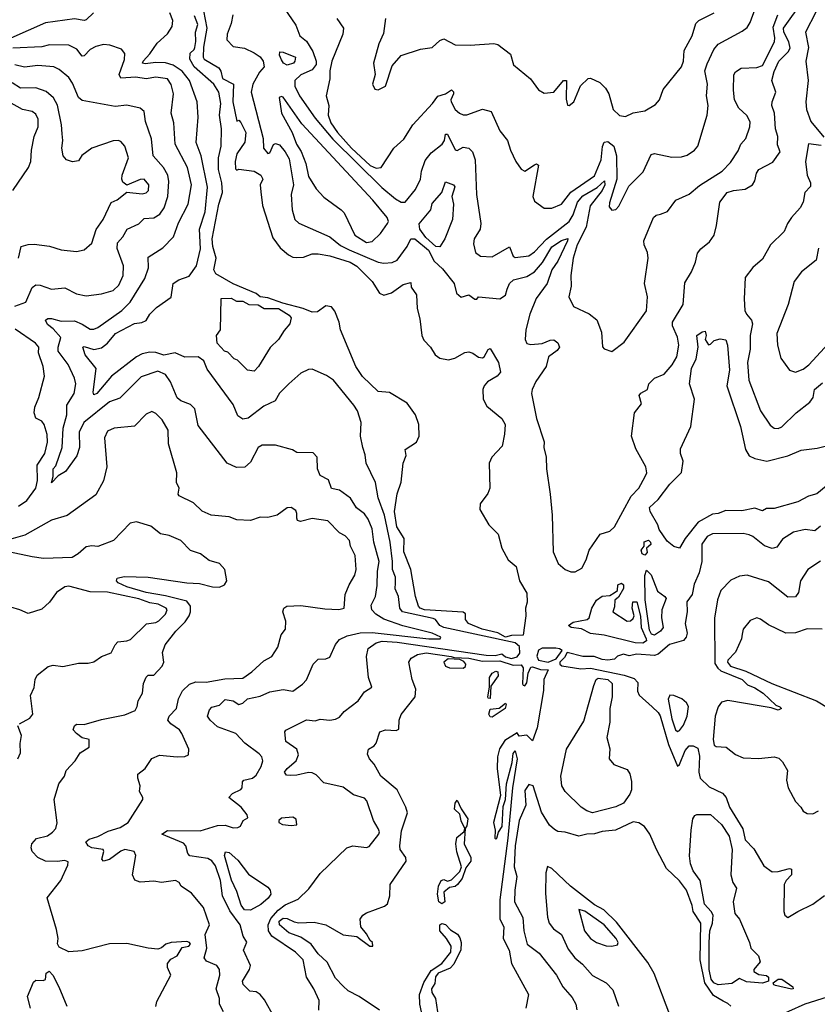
# Model space of a CAD drawing. Extents: x 1245515 to 1420776, y 606314 to 671314.
# Tile 346 of 385: x 1398961 to 1403088, y 623344 to 628439. Entities that reach past the tile are written whole.
import ezdxf

# ---------------------------------------------------------------- set-up
doc = ezdxf.new("R2010")
doc.units = 0

msp = doc.modelspace()

# ---------------------------------------------------------------- linework, layer by layer
at = {"layer": '0CON10XD'}
for points in [[(1400064.4, 628465), (1400055, 628419.2), (1400034.5, 628365), (1400033.3, 628335), (1400065, 628300.9), (1400125, 628291.9), (1400175, 628267.9), (1400205, 628247.3), (1400220.4, 628225), (1400225.4, 628195), (1400202.5, 628167.5), (1400167.6, 628105), (1400158.2, 628065), (1400221, 627825), (1400222.7, 627775), (1400245, 627747.1), (1400255, 627750), (1400275, 627794.3), (1400285, 627799.4), (1400305, 627791.1), (1400335, 627756.4), (1400355, 627719.4), (1400367.1, 627647.1), (1400377.5, 627585), (1400365.5, 627535), (1400370.3, 627455), (1400385, 627405.6), (1400405, 627386.5), (1400565, 627316.6), (1400621.3, 627271.3), (1400665, 627248.7), (1400815, 627185.3), (1400845, 627180), (1400887.8, 627182.2), (1400914.4, 627195.6), (1400965.8, 627265), (1400984.8, 627305.2), (1401005, 627305.8), (1401076.4, 627246.4), (1401105, 627189.2), (1401149.5, 627149.5), (1401208.8, 627075), (1401221.2, 627025), (1401245, 627003.8), (1401285, 627016), (1401316.7, 626993.3), (1401326.7, 626993.3), (1401335, 627006), (1401445, 626994.5), (1401475, 627013.5), (1401483.5, 627045), (1401495.7, 627075), (1401516, 627094), (1401585, 627111.2), (1401625.1, 627134.9), (1401666.6, 627183.4), (1401715, 627263.9), (1401765, 627297.1), (1401797.5, 627307.5), (1401796.3, 627295), (1401745, 627190), (1401713.9, 627145), (1401689.5, 627075), (1401633, 626997), (1401600.5, 626915), (1401580.6, 626835), (1401576.2, 626785), (1401585, 626764.6), (1401605, 626758.4), (1401665, 626763.6), (1401705, 626781), (1401725, 626783), (1401745, 626766.9), (1401753.4, 626745), (1401742.5, 626727.5), (1401697.5, 626695), (1401686, 626644), (1401632.1, 626567.9), (1401612.9, 626525), (1401609.6, 626505), (1401634.9, 626374.9), (1401674.7, 626255), (1401673.7, 626225), (1401684.8, 626175.2), (1401686.6, 626115), (1401706.5, 625985), (1401715.9, 625875), (1401722.2, 625685), (1401747.5, 625625), (1401783.8, 625593.8), (1401812.2, 625582.2), (1401835, 625581.8), (1401869.5, 625600.5), (1401892.3, 625645), (1401908.5, 625695), (1401965, 625776.7), (1402015, 625792), (1402039.2, 625815), (1402125, 625974.3), (1402164.5, 626015), (1402198.2, 626075), (1402205.6, 626095), (1402201.4, 626125), (1402148.5, 626218.5), (1402126.2, 626285), (1402142.5, 626405), (1402178.3, 626451.7), (1402166.9, 626495), (1402175, 626506.9), (1402210, 626525), (1402216.2, 626555), (1402245.3, 626584.7), (1402296.5, 626605), (1402337, 626653), (1402360.4, 626695), (1402371.3, 626755), (1402365, 626796.2), (1402338.1, 626855), (1402338.5, 626875), (1402394.6, 626965), (1402402.4, 627077.6), (1402436.9, 627135), (1402458, 627185), (1402468.3, 627231.7), (1402485, 627253.3), (1402530.7, 627289.3), (1402554, 627325), (1402567.3, 627375), (1402584, 627495), (1402621.1, 627545), (1402653.9, 627556.1), (1402715, 627562.5), (1402752.5, 627585), (1402765.7, 627605.7), (1402773.6, 627645), (1402785, 627664.1), (1402857.7, 627702.3), (1402895.7, 627755), (1402881.3, 627791.3), (1402883.8, 627835), (1402871.4, 627875), (1402866.4, 627955), (1402853.2, 627995), (1402854, 628015), (1402872.9, 628065), (1402852.8, 628125), (1402865, 628170.9), (1402888.9, 628225), (1402937, 628273), (1402947.2, 628292.8), (1402941.2, 628325), (1402914.2, 628375), (1402912.7, 628395), (1403013.8, 628535)], [(1399343.3, 628475), (1399305, 628438.2), (1399295, 628435.4), (1399245, 628444.1), (1399095, 628423.2), (1398915, 628343.1)], [(1400509.4, 623315), (1400511.2, 623365), (1400483.1, 623425), (1400445.8, 623485), (1400427.1, 623575), (1400387.7, 623615), (1400265, 623697.8), (1400248.3, 623725), (1400247.3, 623755), (1400261.2, 623788.8), (1400297.8, 623832.2), (1400335, 623859.2), (1400401.6, 623888.4), (1400457.6, 623942.4), (1400515, 624021.9), (1400653.5, 624155), (1400685, 624164.2), (1400755, 624155.6), (1400769.3, 624160.7), (1400820, 624225), (1400823.6, 624236.4), (1400816, 624255), (1400792.3, 624295), (1400757.4, 624397.4), (1400745, 624411.5), (1400687.7, 624427.7), (1400635, 624467.7), (1400535, 624490.9), (1400495, 624531.4), (1400475, 624542.5), (1400454.6, 624544.6), (1400395, 624530), (1400361.3, 624528.7), (1400340.8, 624530.9), (1400331.9, 624545), (1400345, 624564.2), (1400391.8, 624605), (1400403.2, 624635), (1400395, 624665.4), (1400338.8, 624705), (1400333.3, 624755), (1400337.5, 624762.5), (1400445, 624816.2), (1400489.2, 624810.8), (1400515, 624820), (1400565, 624814.6), (1400595, 624820), (1400615, 624830), (1400639.6, 624860.4), (1400712.2, 624915), (1400745, 624961.9), (1400783.3, 624985), (1400765.6, 625035.6), (1400754.7, 625145), (1400764.7, 625185), (1400805, 625214.3), (1400835.7, 625224.3), (1400915, 625219.2), (1401375, 625151.7), (1401421.2, 625148.8), (1401455, 625158.1), (1401475, 625141.7), (1401505, 625134.5), (1401535, 625141.7), (1401548.9, 625161.1), (1401546.4, 625196.4), (1401525, 625214.3), (1401155, 625294.4), (1401134.6, 625305), (1401112.7, 625335), (1401100.8, 625340.8), (1400942.3, 625375), (1400928.2, 625395), (1400921.6, 625455), (1400904.2, 625495), (1400905.3, 625525.2), (1400905.2, 625555.2), (1400889.5, 625595), (1400890.6, 625635), (1400878.1, 625735), (1400849.3, 625875), (1400816.7, 625965), (1400801.4, 626045), (1400754, 626145), (1400748.5, 626188.5), (1400735.7, 626225), (1400724.2, 626285), (1400727.5, 626355), (1400708.4, 626415), (1400690, 626445), (1400585, 626574.2), (1400547.9, 626597.9), (1400475, 626630.6), (1400455, 626629.4), (1400415, 626610), (1400353.1, 626555), (1400305, 626506.2), (1400283.3, 626466.7), (1400225, 626440), (1400142.6, 626377.4), (1400115, 626371.6), (1400089, 626389), (1400065, 626448.6), (1399930.3, 626630.3), (1399914.4, 626675), (1399885, 626695.4), (1399815, 626692.5), (1399765.4, 626715.4), (1399706.6, 626703.4), (1399665, 626717.5), (1399635, 626718.8), (1399595, 626710), (1399565, 626695.7), (1399435.9, 626594.1), (1399359.5, 626505), (1399345, 626498.6), (1399342, 626512), (1399357.2, 626635), (1399300, 626705), (1399288, 626745), (1399295, 626747.9), (1399345, 626732.8), (1399385, 626741.8), (1399414.6, 626765), (1399456.4, 626815), (1399555, 626867.7), (1399592.5, 626872.5), (1399615, 626882.2), (1399634.2, 626915), (1399669.1, 626950.9), (1399745, 627004.4), (1399755.7, 627075), (1399785, 627093.1), (1399837.6, 627112.4), (1399876.3, 627165), (1399895.7, 627254.3), (1399891.1, 627355), (1399921.3, 627445), (1399933.2, 627573.2), (1399900.5, 627735), (1399873.6, 627803.6), (1399885.3, 627935), (1399878.9, 628015), (1399839.6, 628125), (1399802.2, 628172.2), (1399755, 628204.4), (1399716, 628216), (1399665, 628217.1), (1399610.7, 628210.7), (1399595.8, 628215), (1399599.1, 628225), (1399635, 628263.5), (1399671.6, 628318.4), (1399725, 628365.4), (1399749.8, 628405), (1399753.8, 628435), (1399738.6, 628475)], [(1401475, 625244.9), (1401435, 625266.6), (1401354.5, 625285), (1401283.1, 625315), (1401268.5, 625335), (1401267.9, 625365), (1401255, 625372.9), (1401055, 625386.5), (1401033.7, 625393.7), (1401024.8, 625405), (1401008.8, 625455), (1400984.6, 625595), (1400947.9, 625685), (1400949.6, 625755), (1400911.9, 625815), (1400901.2, 625895), (1400913.9, 625986.1), (1400934.1, 626045.9), (1400945.9, 626144.1), (1400961.4, 626185), (1400956, 626215), (1401015, 626253.1), (1401027.8, 626285), (1401026, 626345), (1401008.2, 626395), (1400965.6, 626455), (1400875, 626510.4), (1400815, 626515.5), (1400735, 626592.5), (1400700, 626645), (1400621.6, 626835), (1400613.2, 626875), (1400591.1, 626931.1), (1400575, 626954), (1400545, 626959.2), (1400501.7, 626928.3), (1400475, 626925.5), (1400428, 626945), (1400322.1, 626972.1), (1400245, 626999.4), (1400205.2, 627005.2), (1400185, 627022.1), (1400065, 627073.2), (1399975.4, 627125), (1399965.4, 627145), (1399978.4, 627205), (1399960.9, 627265), (1399956.7, 627305), (1399992.2, 627485), (1400010, 627545), (1400007.5, 627595), (1399990.2, 627665), (1399990, 627725), (1400002.9, 627785), (1400005.6, 627875), (1399995.7, 627945), (1400002, 628005), (1399990.7, 628065), (1399965.3, 628105), (1399863.2, 628195), (1399841.1, 628235), (1399843.6, 628266.4), (1399864.4, 628285), (1399867.1, 628295), (1399872.7, 628327.3), (1399870.2, 628375), (1399881.9, 628415), (1399865, 628460)], [(1399912.9, 628485), (1399928.7, 628395), (1399912.8, 628297.2), (1399910.7, 628245), (1399916.2, 628235), (1399990.8, 628190.8), (1400002.5, 628172.5), (1400010.9, 628135), (1400067.5, 628105), (1400064.6, 628015), (1400084.3, 627915), (1400095, 627920), (1400105, 627907.5), (1400130.6, 627855), (1400126.5, 627805), (1400084.2, 627745), (1400076.2, 627705), (1400078.3, 627668.3), (1400085, 627660), (1400095, 627666.7), (1400174.6, 627655.4), (1400209.5, 627635), (1400219.5, 627615), (1400205.7, 627584.3), (1400208.8, 627548.8), (1400217.5, 627477.5), (1400271.1, 627311.1), (1400308.6, 627258.6), (1400351.8, 627221.8), (1400375, 627210), (1400395, 627208.5), (1400428.8, 627211.2), (1400475, 627227.2), (1400505, 627227.9), (1400565, 627218.1), (1400670.5, 627185), (1400705, 627164.1), (1400785, 627084.5), (1400822.9, 627025), (1400845, 627014.4), (1400884.6, 627025.4), (1400945, 627069.4), (1400985, 627080), (1400986.7, 627055), (1401014, 627015), (1401017.8, 626945), (1401032.1, 626892.1), (1401041.1, 626805), (1401051.9, 626781.9), (1401087.1, 626745), (1401110, 626705), (1401135, 626688.5), (1401179.3, 626679.3), (1401211.7, 626688.3), (1401265, 626717.1), (1401285, 626720), (1401305, 626714.3), (1401335, 626693.6), (1401355, 626690), (1401365, 626695.7), (1401385, 626733.1), (1401395, 626737.3), (1401438.5, 626665), (1401449, 626615), (1401431.6, 626595), (1401381.5, 626565), (1401364.7, 626545), (1401357.3, 626525), (1401359.6, 626475), (1401378.8, 626438.8), (1401456.1, 626375), (1401472.4, 626345), (1401469.8, 626295), (1401457.5, 626232.5), (1401404.4, 626175.6), (1401389.7, 626145), (1401394.5, 626015.5), (1401382.8, 625987.2), (1401344.3, 625935), (1401341.5, 625905), (1401388.8, 625825), (1401436.5, 625776.5), (1401455.4, 625705), (1401488.5, 625645), (1401529.5, 625609.5), (1401547.2, 625535), (1401585, 625472.5), (1401586, 625425), (1401578, 625395), (1401579.2, 625355), (1401565.6, 625255), (1401505, 625253.6), (1401475, 625244.9)], [(1400328.7, 628498.7), (1400389.2, 628410.8), (1400410.8, 628355), (1400445, 628328.8), (1400477.6, 628275), (1400494.8, 628225), (1400495, 628206.7), (1400475, 628179.2), (1400415.3, 628154.7), (1400385.5, 628125), (1400384.2, 628095), (1400409.5, 628045), (1400490, 627930), (1400581.5, 627821.5), (1400835, 627571.5), (1400905, 627511.6), (1400935, 627494.7), (1400955, 627494.5), (1401009.8, 627560.2), (1401035.4, 627615), (1401040, 627655), (1401058.5, 627711.5), (1401089.5, 627750.5), (1401147.7, 627795), (1401159.1, 627815), (1401165, 627847.5), (1401175, 627846.5), (1401214.1, 627765.9), (1401225, 627763.3), (1401255, 627779.5), (1401285, 627774.4), (1401304.4, 627755), (1401317.7, 627715), (1401324.4, 627535), (1401347.8, 627385), (1401343.1, 627355), (1401312.5, 627305), (1401309.7, 627279.7), (1401320, 627235), (1401345, 627216.2), (1401405, 627212.9), (1401495, 627264.3), (1401515, 627215.7), (1401525, 627208.5), (1401595, 627216.9), (1401625, 627238.5), (1401686.5, 627303.5), (1401805, 627395.2), (1401825, 627430), (1401847.5, 627495), (1401875, 627527.1), (1401948.8, 627571.2), (1401987.8, 627605), (1401988.4, 627585), (1401975.5, 627555), (1401913.1, 627476.9), (1401891.6, 627365), (1401845.7, 627275), (1401825.4, 627205), (1401812.2, 627115), (1401815, 627060), (1401802.9, 627005), (1401826.7, 626955), (1401908.1, 626918.1), (1401946.8, 626886.8), (1401971.8, 626821.8), (1401977, 626747), (1401985, 626736.2), (1402025, 626722.5), (1402089.3, 626770.7), (1402205, 626933.3), (1402209.4, 627005), (1402194.6, 627075), (1402213.5, 627205), (1402210, 627235), (1402191.5, 627275), (1402190, 627295), (1402240.8, 627415), (1402255, 627427.1), (1402277.3, 627432.7), (1402313.1, 627446.9), (1402356.2, 627505), (1402425, 627536.2), (1402479, 627581), (1402595, 627656.4), (1402638.9, 627701.1), (1402679.2, 627760.8), (1402692.5, 627795), (1402717.5, 627825), (1402739.4, 627885), (1402741.3, 627911.3), (1402724, 627944), (1402681.5, 627981.5), (1402659.3, 628025), (1402654, 628075), (1402656.1, 628153.9), (1402665, 628168.9), (1402695, 628188.2), (1402775, 628191.3), (1402805, 628202.7), (1402865.9, 628325), (1402868.6, 628345), (1402858.9, 628401.1), (1402884.3, 628465)], [(1400602.5, 628445), (1400636.2, 628396.2), (1400633.5, 628365), (1400575.3, 628225), (1400565.9, 628175), (1400565.8, 628134.2), (1400546.7, 628045), (1400561.1, 627995), (1400557.8, 627945), (1400570.6, 627905), (1400605, 627856.1), (1400677.2, 627775), (1400775, 627685.3), (1400805, 627670.9), (1400831.2, 627675), (1400896.8, 627775), (1400948.7, 627821.3), (1400994.4, 627895), (1401096.7, 628005), (1401125, 628043.1), (1401165, 628055.7), (1401195, 628076.2), (1401205, 628066), (1401205.3, 628055.3), (1401191.4, 628025), (1401193.1, 628015), (1401214.5, 627975), (1401237.5, 627955), (1401255, 627947.3), (1401275, 627947.9), (1401355, 627975.6), (1401400, 627965), (1401445.6, 627865), (1401485.7, 627815), (1401500, 627765), (1401528.6, 627705), (1401555.5, 627665.5), (1401575, 627655.7), (1401625, 627688.5), (1401635, 627692.9), (1401645, 627686.7), (1401616.7, 627525), (1401625, 627501.2), (1401675, 627464.2), (1401715, 627464.3), (1401764, 627485), (1401812.6, 627547.4), (1401935, 627632.2), (1401969.7, 627715), (1401976.3, 627783.7), (1401985, 627805.7), (1402005, 627809.5), (1402035.5, 627785.5), (1402049.6, 627735), (1402050.5, 627615), (1402012.2, 627492.2), (1402011.5, 627471.5), (1402025, 627453.8), (1402045, 627458), (1402060.8, 627475), (1402112.8, 627577.2), (1402187.7, 627652.3), (1402228.2, 627741.8), (1402245, 627747.8), (1402335, 627728.1), (1402385, 627729.4), (1402415, 627738.9), (1402452.9, 627765), (1402469.2, 627785), (1402518, 627945), (1402523.3, 627995), (1402514.5, 628045), (1402519.4, 628105), (1402506.5, 628175), (1402518.2, 628211.8), (1402553.3, 628285), (1402575, 628313.1), (1402699.4, 628380.6), (1402725, 628399.4), (1402741.2, 628425), (1402766.2, 628495)], [(1401725.2, 628064.8), (1401774.8, 628125.2), (1401790.6, 628125), (1401788.1, 628028.1), (1401795, 627996.7), (1401805, 627996), (1401828, 628015), (1401862.6, 628097.4), (1401903.3, 628135), (1401915, 628137.5), (1401962, 628115), (1401991.4, 628085), (1402009.4, 628055), (1402032.5, 627975), (1402065, 627944.4), (1402095, 627938.6), (1402135, 627957.1), (1402195, 627967.5), (1402250.3, 627999.7), (1402271.4, 628025), (1402291.1, 628078.9), (1402386.2, 628195), (1402396.2, 628225), (1402399.8, 628280.2), (1402441.1, 628355), (1402459.6, 628420.4), (1402475, 628434.5), (1402554.6, 628475.4)], [(1403081.2, 628478.8), (1403026.6, 628375), (1403042.1, 628295), (1403028.3, 628225), (1403040.3, 628125), (1403029.6, 628015), (1403033, 627975), (1403055, 627912.5), (1403121.1, 627831.1)], [(1400853.3, 628445), (1400842.6, 628367.4), (1400819.2, 628315), (1400792.5, 628215), (1400800, 628155), (1400786.2, 628105), (1400799.3, 628079.3), (1400815, 628076.7), (1400853.3, 628095), (1400888.7, 628201.3), (1400935.5, 628254.5), (1401035, 628286.7), (1401095, 628296), (1401135, 628332.5), (1401155, 628340), (1401215, 628310), (1401292.4, 628307.6), (1401415, 628315.6), (1401435, 628310.6), (1401500.3, 628260.3), (1401516.2, 628205), (1401604.2, 628134.2), (1401645, 628075.8), (1401675, 628058.6), (1401725.2, 628064.8)], [(1399105, 626862.9), (1399093.8, 626885), (1399107.1, 626892.9), (1399125, 626893.5), (1399175, 626879.8), (1399245, 626881.2), (1399285, 626864.2), (1399325, 626837.7), (1399345, 626837.7), (1399365, 626846.2), (1399488.8, 626935), (1399532.9, 626977.1), (1399609.1, 627100.9), (1399627.1, 627155), (1399625, 627211.2), (1399700.8, 627259.2), (1399757.1, 627315), (1399782.6, 627387.4), (1399832.9, 627485), (1399849.2, 627585), (1399829.3, 627675), (1399766, 627795), (1399759.4, 627905), (1399745.6, 627955), (1399757.5, 628055), (1399745, 628103.3), (1399725, 628134.2), (1399665, 628142.3), (1399615, 628134), (1399561.2, 628141.2), (1399485, 628136.1), (1399476.5, 628156.5), (1399504, 628234), (1399505.3, 628265.3), (1399487.2, 628287.2), (1399427.1, 628307.1), (1399395, 628310.7), (1399355, 628300), (1399325.2, 628284.8), (1399295, 628252.9), (1399285, 628251.3), (1399257.1, 628287.1), (1399215, 628307.7), (1399115, 628309.2), (1399075, 628299.4), (1398925, 628291.2)], [(1400345, 628204.9), (1400325.3, 628215), (1400315, 628231.1), (1400305.3, 628255), (1400306.7, 628273.3), (1400325, 628272.1), (1400387.3, 628245), (1400385.5, 628225), (1400376.9, 628215), (1400345, 628204.9)], [(1398935, 626956.9), (1398992.8, 626977.2), (1399026.1, 627053.9), (1399045, 627067.7), (1399066.2, 627066.2), (1399125, 627044.6), (1399195, 627051.1), (1399255, 627021.5), (1399305, 627010.5), (1399385, 627020), (1399445, 627038.8), (1399474.4, 627065), (1399496.4, 627115), (1399498.8, 627165), (1399465.9, 627255), (1399467.8, 627285), (1399495.4, 627315), (1399517.5, 627355), (1399577.2, 627382.8), (1399605, 627410.5), (1399655, 627414.6), (1399686.8, 627433.2), (1399708.1, 627465), (1399727.1, 627525), (1399732.8, 627602.7), (1399727.5, 627635), (1399705.9, 627675), (1399652.2, 627735), (1399643.1, 627823.1), (1399612, 627912), (1399604.6, 627965), (1399585, 627981.8), (1399515, 627997.1), (1399455, 627990.3), (1399285, 628020.8), (1399265, 628037.1), (1399235, 628110.6), (1399215, 628140.4), (1399165, 628181.5), (1399137.5, 628195), (1399055, 628202.1), (1398985, 628193.8), (1398935, 628205.2)], [(1398954.3, 627205), (1398968.8, 627265), (1399005, 627275.5), (1399035, 627277.5), (1399115, 627267.7), (1399175, 627248.8), (1399255, 627239.5), (1399295, 627248.6), (1399335, 627282.5), (1399355.9, 627354.1), (1399393.4, 627405), (1399435, 627492.7), (1399465, 627506.9), (1399515, 627547.5), (1399595, 627538.9), (1399615, 627542.9), (1399626.7, 627555), (1399628.9, 627585), (1399605, 627614.2), (1399585, 627612.9), (1399515, 627582.5), (1399495, 627598), (1399489.1, 627615), (1399490.9, 627635), (1399523.4, 627725), (1399504.4, 627785), (1399485, 627808.6), (1399470, 627815), (1399445, 627813.3), (1399335, 627774.4), (1399282.7, 627737.3), (1399265, 627708.6), (1399234.6, 627704.6), (1399203.4, 627713.4), (1399185.7, 627735), (1399179.4, 627775), (1399183.9, 627815), (1399180.4, 627849.6), (1399177.2, 627895), (1399156.3, 627996.3), (1399135.2, 628035.2), (1399097.1, 628067.1), (1399045, 628087.5), (1398965, 628085.8), (1398922.3, 628112.3)], [(1398925, 627555.8), (1399005.9, 627674.1), (1399018.7, 627705), (1399021.9, 627765), (1399035.9, 627834.1), (1399056, 627885), (1399057.3, 627925), (1399045, 627950.9), (1399025, 627964.5), (1398975, 627974.5), (1398905, 628013.9)], [(1400755, 627287), (1400785, 627292.1), (1400827.2, 627332.8), (1400865, 627384), (1400869.1, 627395), (1400861.8, 627415), (1400788.8, 627505), (1400421.2, 627901.2), (1400325, 628038.5), (1400315, 628042.5), (1400304.1, 628035.9), (1400315.5, 627955), (1400371.1, 627855), (1400393.3, 627795), (1400417.4, 627757.4), (1400441.8, 627695), (1400455, 627627.5), (1400494.5, 627564.5), (1400535, 627520.8), (1400625.2, 627455.2), (1400640.3, 627440.3), (1400695, 627324.6), (1400755, 627287)], [(1403108.7, 627788.7), (1403043.2, 627796.8), (1403027.6, 627705), (1403036.1, 627635), (1403053.6, 627595), (1403053.6, 627576.4), (1403023.5, 627545), (1403014.7, 627495.3), (1402999.5, 627465), (1402955.4, 627415), (1402933.4, 627385), (1402916.1, 627343.9), (1402845.6, 627275), (1402805, 627199.6), (1402755, 627156.5), (1402714, 627105), (1402708.9, 626995), (1402713.8, 626935), (1402721.9, 626915), (1402746.9, 626885), (1402752.9, 626865), (1402740.6, 626805), (1402740.3, 626735), (1402727.5, 626665), (1402734.4, 626574.4), (1402794.5, 626415), (1402845, 626340.8), (1402865, 626325.6), (1402885, 626323.5), (1402905, 626333.3), (1402979.4, 626405), (1403050.2, 626459.8), (1403067.5, 626485), (1403072.9, 626525), (1403115, 626560)], [(1401135, 627263.3), (1401115, 627266), (1401061.9, 627311.9), (1401032.2, 627355), (1401027.5, 627382.5), (1401088.9, 627455), (1401095, 627487.5), (1401145.6, 627545), (1401165, 627600.6), (1401205, 627584.4), (1401213.3, 627575), (1401196.5, 627525), (1401205.3, 627485), (1401201.3, 627405), (1401161.3, 627305), (1401135, 627263.3)], [(1403095, 627256.7), (1403081.4, 627195), (1403006, 627135), (1402968, 627085), (1402936.9, 626965), (1402878.1, 626815), (1402881.8, 626755), (1402898.6, 626688.6), (1402945, 626625.8), (1402975, 626615.6), (1403015, 626631.5), (1403045, 626653.8), (1403185, 626807.5)], [(1400175, 626620), (1400140, 626625), (1400088.3, 626678.3), (1400070, 626685), (1400038.3, 626718.3), (1400020, 626725), (1399982.5, 626765), (1399980, 626805), (1400000, 626835), (1400003, 626997), (1400055, 626998.8), (1400083, 626983), (1400115, 626983.3), (1400145.9, 626965.9), (1400195, 626963.3), (1400225.8, 626945.8), (1400300, 626945), (1400355, 626910), (1400365, 626897.5), (1400358.8, 626865), (1400328.8, 626831.2), (1400300, 626785), (1400257, 626743), (1400196.7, 626645), (1400175, 626620)], [(1398955, 625922.2), (1398998.5, 625951.5), (1399044, 626015), (1399053.6, 626055), (1399051.9, 626135), (1399091, 626195), (1399105, 626252.5), (1399103.5, 626293.5), (1399088.2, 626345), (1399075, 626361.9), (1399045, 626377.5), (1399035.4, 626405.4), (1399038.7, 626435), (1399060.2, 626485), (1399089.7, 626595), (1399082.6, 626645), (1399058.2, 626715), (1399059.4, 626745), (1399043.1, 626765), (1398937.5, 626837.5)], [(1400277.7, 623277.7), (1400227, 623367), (1400205, 623394.7), (1400185, 623408.4), (1400151.7, 623411.7), (1400116.7, 623446.7), (1400113.8, 623465), (1400149.5, 623525), (1400154.6, 623545), (1400119.6, 623625), (1400135.6, 623665.6), (1400117.5, 623697.5), (1400101.9, 623755), (1400048, 623828), (1400011.2, 623905), (1400000.8, 623985), (1399975, 624061.5), (1399955, 624086.8), (1399935, 624099.5), (1399842, 624112), (1399830.6, 624125), (1399821.5, 624165), (1399808.3, 624178.3), (1399695.6, 624225), (1399725, 624244.3), (1399895, 624241.8), (1399985, 624270), (1400025, 624271.8), (1400065, 624258.5), (1400090.5, 624259.5), (1400103.8, 624266.2), (1400116.7, 624295), (1400140.7, 624309.3), (1400138.8, 624325), (1400106.2, 624365), (1400043.3, 624415), (1400062, 624435), (1400105, 624455.7), (1400112.2, 624465), (1400113.6, 624495), (1400120, 624505), (1400165.4, 624514.6), (1400185, 624530), (1400211.3, 624575), (1400218.8, 624605), (1400213.5, 624625), (1400199.9, 624639.9), (1400125.6, 624695), (1400078.6, 624745), (1399985, 624780.4), (1399946.5, 624815), (1399933.3, 624835), (1399942.3, 624867.7), (1399955, 624882.5), (1399995, 624892.7), (1400025, 624921.9), (1400065, 624915.6), (1400095, 624895.6), (1400115, 624903.3), (1400139.4, 624925), (1400205, 624939.8), (1400255, 624962.1), (1400325, 624973.1), (1400375, 624964), (1400425, 625001.1), (1400445, 625023.9), (1400478.9, 625105), (1400505, 625131.1), (1400545, 625131.5), (1400565, 625140), (1400594.4, 625205.6), (1400615, 625231.9), (1400655, 625251.6), (1400722.5, 625267.5), (1400785, 625268.6), (1401077.5, 625235), (1401137.5, 625235), (1401140, 625245), (1401096, 625265), (1400942.8, 625302.8), (1400845, 625337.2), (1400803.3, 625363.3), (1400783.5, 625385), (1400779.7, 625410.2), (1400801.9, 625455), (1400811.4, 625511.4), (1400812.2, 625585), (1400820.4, 625635), (1400792.7, 625735), (1400784.8, 625805), (1400764.5, 625854.5), (1400745, 625882.5), (1400704.2, 625914.2), (1400672.7, 625962.7), (1400615.7, 626005), (1400575, 626013.8), (1400558.5, 626058.5), (1400515, 626080), (1400501.9, 626115), (1400500.8, 626175), (1400478.8, 626198.8), (1400395, 626200), (1400372.9, 626212.9), (1400285, 626238.2), (1400215, 626238.5), (1400195.7, 626225), (1400155, 626149.2), (1400126.1, 626123.9), (1400082.9, 626122.9), (1400035, 626144), (1399885, 626338.8), (1399867.3, 626425), (1399845, 626447.9), (1399795, 626467.5), (1399775, 626483.3), (1399741.6, 626565), (1399715, 626603.8), (1399675, 626620), (1399588.8, 626591.2), (1399478.7, 626481.3), (1399425, 626461.6), (1399293.1, 626355), (1399268.5, 626305), (1399270.4, 626225), (1399256.6, 626183.4), (1399198.8, 626101.2), (1399160.5, 626079.5), (1399125, 626042.5), (1399134.2, 626075.8), (1399134.7, 626115), (1399148.8, 626131.2), (1399180, 626225), (1399186, 626325), (1399204.2, 626394.2), (1399205.4, 626445), (1399242.2, 626505), (1399251.8, 626555), (1399244.6, 626584.6), (1399212, 626655), (1399160, 626725), (1399159.8, 626745), (1399173.8, 626795), (1399135, 626839.8), (1399105, 626862.9)], [(1402375, 625704.1), (1402345, 625712.7), (1402311.4, 625741.4), (1402270.6, 625800.6), (1402263.8, 625825), (1402222.9, 625895), (1402220.4, 625915), (1402265, 625956.5), (1402325, 626036.7), (1402385, 626096.7), (1402393.9, 626155), (1402380.3, 626195), (1402380.8, 626219.2), (1402433.2, 626335), (1402452.2, 626475), (1402427.2, 626555), (1402438, 626635), (1402460.8, 626685), (1402471.5, 626745), (1402464, 626805), (1402492.5, 626825), (1402508.3, 626828.3), (1402513.3, 626805), (1402507.5, 626785), (1402525, 626757.5), (1402535, 626760), (1402555, 626780), (1402585, 626787.5), (1402615, 626782.5), (1402624.2, 626755), (1402633.5, 626625), (1402620, 626545), (1402690.9, 626335), (1402715.8, 626215), (1402735, 626182.9), (1402765, 626168.5), (1402827.5, 626155), (1402935, 626181.8), (1403005, 626212.7), (1403087.8, 626222.2), (1403135, 626234.3)], [(1400015.6, 623305), (1399995.6, 623345), (1399995.5, 623375), (1399978.2, 623425), (1399995.8, 623495), (1399995.3, 623525), (1399980.8, 623545), (1399927, 623567), (1399915.4, 623585), (1399929.2, 623635), (1399920.8, 623705), (1399943.1, 623755), (1399912.1, 623845), (1399849.9, 623919.9), (1399796.2, 623955), (1399786, 623975), (1399767.5, 623985), (1399695, 623974), (1399655, 623981.4), (1399585, 623976.7), (1399556.7, 623986.7), (1399545.4, 624015), (1399561.5, 624115), (1399552.5, 624135), (1399505, 624144.7), (1399485, 624136.7), (1399425, 624093.7), (1399394.7, 624084.7), (1399386.5, 624095), (1399396.4, 624135), (1399393.5, 624145), (1399333.8, 624153.8), (1399316.1, 624165), (1399303.6, 624185), (1399320.3, 624199.7), (1399365, 624212.8), (1399419, 624241), (1399480.4, 624259.6), (1399521.4, 624285), (1399597.5, 624405), (1399598.6, 624415), (1399581.2, 624445), (1399583.8, 624475), (1399571.9, 624515), (1399572.9, 624535), (1399610, 624565), (1399644.2, 624615.8), (1399685, 624632.9), (1399775, 624624.5), (1399815, 624627.1), (1399834.1, 624635.9), (1399836.2, 624665), (1399800.8, 624745), (1399788.1, 624765), (1399743.1, 624795), (1399727.8, 624815), (1399734.5, 624835), (1399772.1, 624875), (1399782.3, 624925), (1399803.2, 624966.8), (1399839.3, 625000.7), (1399873.1, 625013.1), (1399925, 625011.2), (1400022.1, 625027.9), (1400115, 625032.5), (1400162, 625065), (1400225, 625121.1), (1400265, 625144.3), (1400297.4, 625192.6), (1400314.4, 625255.6), (1400335.6, 625285), (1400337.8, 625327.8), (1400322.5, 625375), (1400327.5, 625395), (1400342.5, 625405), (1400415, 625407.7), (1400540.6, 625390.6), (1400612.3, 625387.7), (1400639.4, 625395), (1400645.4, 625465), (1400665.4, 625514.6), (1400695.3, 625564.7), (1400702.3, 625595), (1400696.2, 625666.2), (1400673.3, 625715), (1400667.5, 625745), (1400645, 625769.2), (1400615, 625783.8), (1400555, 625846.9), (1400475, 625857.8), (1400413.3, 625843.3), (1400398, 625848), (1400395, 625860), (1400395.6, 625884.4), (1400389.3, 625899.3), (1400365, 625916), (1400345, 625913.8), (1400293.9, 625876.1), (1400245, 625863.5), (1400205, 625864.5), (1400155, 625848.1), (1400085, 625850.8), (1400045, 625866.7), (1399952.5, 625875), (1399905.4, 625895.4), (1399860, 625940), (1399786.7, 625975), (1399781.2, 625985), (1399785.6, 626015), (1399771.5, 626045), (1399774.5, 626095), (1399731.6, 626245), (1399729.7, 626315), (1399698, 626368), (1399665, 626401.1), (1399645, 626412.5), (1399615, 626398), (1399555, 626335.5), (1399450, 626325), (1399415, 626310), (1399399.2, 626275), (1399411.5, 626125), (1399395, 626053.8)], [(1399395, 626053.8), (1399355, 625980.8), (1399206.9, 625873.1), (1399125, 625849.6), (1398988, 625772), (1398915, 625751.7)], [(1403134.1, 626025.9), (1403085, 625985.8), (1403043.3, 625973.3), (1402986.7, 625945), (1402865, 625910), (1402825, 625910), (1402805, 625898), (1402765, 625912.1), (1402697.4, 625897.4), (1402615, 625899.2), (1402575, 625884.4), (1402545, 625880.6), (1402470.8, 625839.2), (1402404.4, 625755.6), (1402375, 625704.1)], [(1399565, 625841.5), (1399532, 625835), (1399446.1, 625743.9), (1399365, 625713.8), (1399335, 625717.5), (1399305, 625711.9), (1399264, 625675), (1399233.1, 625656.9), (1399085, 625651.6), (1399025, 625659.4), (1398624, 625744)], [(1399665, 623333.3), (1399670.5, 623359.5), (1399743.3, 623495), (1399725.7, 623535.7), (1399725.7, 623555), (1399742.5, 623577.5), (1399775.4, 623595), (1399802, 623638), (1399836.7, 623645), (1399845.6, 623655), (1399840, 623665), (1399825, 623670), (1399745, 623664), (1399716.7, 623655), (1399695, 623636), (1399675, 623629.2), (1399625, 623634.2), (1399515, 623659.2), (1399425, 623657.5), (1399285, 623621.4), (1399215, 623616.7), (1399165, 623640), (1399157, 623657), (1399160.8, 623685), (1399151.7, 623731.7), (1399103.8, 623895), (1399173.1, 623985), (1399210, 624065), (1399211.7, 624081.7), (1399195, 624089.4), (1399155, 624082.9), (1399095, 624086), (1399055, 624104.6), (1399025.8, 624135), (1399020, 624155), (1399023.8, 624175), (1399048.3, 624201.7), (1399105, 624216.4), (1399131.5, 624235), (1399147.5, 624255), (1399154.3, 624284.3), (1399140, 624405), (1399162.9, 624485), (1399192, 624525), (1399202, 624555), (1399248.6, 624605), (1399274.5, 624645.5), (1399321.2, 624675), (1399320, 624715), (1399285, 624723.3), (1399254.2, 624745), (1399238, 624765), (1399245, 624786.2), (1399255, 624794), (1399295, 624792.3), (1399385, 624818.2), (1399505, 624842.1), (1399558, 624865), (1399569.4, 624885), (1399574.4, 624915), (1399595.7, 624955), (1399601.8, 625005), (1399615, 625038), (1399625, 625047.1), (1399655, 625048), (1399697.8, 625095), (1399706.5, 625115), (1399699.4, 625165), (1399713.9, 625205), (1399769.1, 625275), (1399816.9, 625323.1), (1399837.7, 625355), (1399845.6, 625375), (1399845.1, 625405), (1399825, 625430.3), (1399715, 625458), (1399615, 625475.2), (1399515.8, 625505), (1399470, 625525), (1399462.5, 625535), (1399465, 625550), (1399501.9, 625558.1), (1399625.6, 625554.4), (1399825, 625525.4), (1399892.2, 625522.2), (1399959.2, 625505), (1399995, 625502.5), (1400021.2, 625515), (1400032.5, 625535), (1400022, 625595), (1399994, 625625), (1399941.2, 625641.2), (1399896.2, 625675), (1399845, 625693.1), (1399794.4, 625745), (1399735, 625769.6), (1399689.2, 625779.2), (1399638.9, 625818.9), (1399565, 625841.5)], [(1403105, 625817.8), (1403075, 625793.9), (1403025, 625802), (1402965, 625787.8), (1402907.9, 625752.1), (1402879.2, 625710.8), (1402855, 625702.9), (1402815, 625717.3), (1402755, 625765.7), (1402735, 625774.4), (1402705, 625780), (1402545, 625779.5), (1402517.9, 625765), (1402491.4, 625725), (1402490.9, 625635), (1402476.5, 625576.5)], [(1402195, 625668.5), (1402182.1, 625675), (1402176.9, 625695), (1402192.7, 625715), (1402192.5, 625737.5), (1402215, 625745.7), (1402225.5, 625735.5), (1402226.4, 625723.6), (1402203.8, 625705), (1402207.2, 625682.8), (1402195, 625668.5)], [(1403105, 625638.2), (1403039.2, 625595), (1403001.1, 625535), (1402991.3, 625475), (1402975, 625453.1), (1402935, 625450.9), (1402835, 625530), (1402725, 625565.6), (1402685, 625559.4), (1402640.7, 625539.3), (1402588.5, 625485), (1402571.9, 625438.1), (1402556.7, 625343.3), (1402558.7, 625108.7), (1402573.2, 625083.2), (1402589.2, 625069.2), (1402698.5, 625025), (1402727, 624997), (1402765, 624981.8), (1402807.5, 624955), (1402873.2, 624893.2), (1402895, 624883.8), (1402902, 624875), (1402885, 624865.8), (1402849.2, 624879.2), (1402797.2, 624887.2), (1402626, 624916), (1402592.3, 624907.7), (1402575.6, 624884.4), (1402560.3, 624835), (1402549.1, 624715), (1402555, 624685.6), (1402565, 624677.8), (1402616.2, 624675), (1402665, 624636.9), (1402705, 624619.1), (1402785, 624615.6), (1402865, 624624.2), (1402888.3, 624618.3), (1402908.8, 624598.8), (1402934.2, 624555), (1402928.5, 624505), (1402936.9, 624465), (1402975, 624393.3), (1403003.3, 624365), (1403015, 624343.3), (1403035, 624332), (1403065, 624330), (1403095, 624345.7)], [(1402476.5, 625576.5), (1402451.1, 625518.9), (1402440.9, 625465), (1402413.6, 625426.4), (1402413.9, 625375), (1402403.9, 625315), (1402414.7, 625265), (1402409.1, 625245), (1402395, 625227.7), (1402324.1, 625205.9), (1402265, 625157), (1402245, 625150.2), (1402153.9, 625156.1), (1402115, 625147.5), (1402085, 625156.7), (1402055, 625146.7), (1402039.4, 625130.6), (1402005, 625125.5), (1401975, 625128.2), (1401933.8, 625143.8), (1401875, 625144.8), (1401794.4, 625165.6), (1401780.7, 625139.3), (1401756.6, 625115), (1401755, 625104.6), (1401765.6, 625095.6), (1401865, 625080), (1401915, 625083), (1402088, 625048), (1402140.9, 625030.9), (1402158.9, 625008.9), (1402157.8, 624965), (1402165.9, 624945), (1402233.9, 624883.9), (1402265, 624854.5), (1402275, 624836.9), (1402318.3, 624688.3), (1402365, 624576), (1402375, 624586.2), (1402405, 624657.1), (1402425, 624682), (1402445, 624682), (1402469.5, 624669.5), (1402478.8, 624628.8), (1402474.6, 624545), (1402481.4, 624515), (1402529.4, 624469.4), (1402597, 624437), (1402616.2, 624415), (1402633.8, 624365), (1402702.4, 624252.4), (1402714.3, 624195), (1402758.9, 624148.9), (1402811.2, 624061.2), (1402855, 624030), (1402885, 624030.9), (1402945, 624047.1), (1402953.9, 624043.9), (1402954.4, 624015), (1402926.5, 623985), (1402917.1, 623965), (1402914.2, 623825), (1402920, 623805), (1402935, 623793.3), (1402986.7, 623825), (1403065, 623862.9), (1403125, 623906.9)], [(1402245, 625254.6), (1402229.7, 625259.7), (1402220.1, 625280.1), (1402196.9, 625436.9), (1402196.5, 625563.5), (1402205, 625591.2), (1402227.6, 625567.6), (1402261.5, 625481.5), (1402299.6, 625455), (1402305.3, 625445), (1402284.1, 625385), (1402282.5, 625345), (1402291.4, 625295), (1402276.8, 625275), (1402245, 625254.6)], [(1398959.2, 624795), (1399013.3, 624825), (1399028.5, 624845), (1399016.8, 624943.2), (1399035, 624983.8), (1399041.2, 625025), (1399051.7, 625048.3), (1399108, 625092), (1399135, 625100), (1399185, 625091.8), (1399265, 625110.5), (1399315, 625108.9), (1399345, 625116.9), (1399385, 625144.4), (1399435, 625162.5), (1399455.6, 625205), (1399469.6, 625220.4), (1399515, 625224.6), (1399535, 625232.5), (1399616.8, 625313.2), (1399665, 625320.8), (1399680.8, 625329.2), (1399715, 625363.3), (1399724.2, 625385), (1399719.2, 625395), (1399676.7, 625415), (1399635, 625421.4), (1399576.6, 625443.4), (1399415, 625477.2), (1399325, 625479.7), (1399215, 625508.9), (1399195, 625504.4), (1399150.6, 625475), (1399115, 625425.6), (1399075, 625390), (1399005, 625367.5), (1398961.2, 625385), (1398915, 625400)], [(1402185, 625213.9), (1402145, 625214.2), (1401985, 625253.8), (1401915, 625262.8), (1401867.5, 625287.5), (1401814.4, 625295), (1401800.9, 625305), (1401825, 625321.6), (1401898.1, 625335), (1401907.3, 625345), (1401922.1, 625395), (1401945, 625435.6), (1401975, 625455.7), (1402015, 625460), (1402036.9, 625473.1), (1402053.6, 625486.4), (1402056.1, 625515), (1402075, 625523.4), (1402085.4, 625515), (1402084.7, 625495.3), (1402059.1, 625450.9), (1402040, 625435), (1402038.8, 625401.2), (1402030, 625375), (1402105, 625327.5), (1402121.7, 625328.3), (1402135, 625340), (1402140, 625355), (1402130, 625395), (1402133, 625427), (1402155, 625427.5), (1402173.6, 625353.6), (1402176.9, 625295), (1402203.3, 625235), (1402204.4, 625225), (1402185, 625213.9)], [(1403113.9, 625286.1), (1403035, 625288.2), (1402975, 625267.5), (1402925, 625265.5), (1402835, 625307.8), (1402795, 625338), (1402775, 625344), (1402740, 625330), (1402704.4, 625285.6), (1402699.7, 625259.7), (1402695.6, 625235), (1402664, 625166), (1402624.6, 625125), (1402624.1, 625115), (1402639.5, 625095), (1402718.5, 625068.5), (1402852.2, 625005), (1403084.1, 624914.1), (1403395, 624727.1)], [(1400822.7, 623315), (1400717.8, 623385), (1400660.4, 623415), (1400635, 623438.3), (1400595, 623479.8), (1400552.1, 623562.1), (1400504.7, 623605), (1400468.7, 623655), (1400415, 623692.6), (1400353.9, 623715), (1400305.2, 623755), (1400303.1, 623775), (1400325, 623790.9), (1400345, 623788.7), (1400381.3, 623771.3), (1400405.6, 623765.6), (1400485, 623769.1), (1400545.8, 623755.8), (1400635, 623704.7), (1400705.4, 623695.4), (1400772.5, 623645), (1400787.5, 623645), (1400786, 623665), (1400774.1, 623674.1), (1400755, 623710), (1400725.7, 623745), (1400722, 623785), (1400735.8, 623805), (1400755, 623818.2), (1400848.2, 623851.8), (1400864, 623865), (1400875.8, 623905), (1400878.8, 623965), (1400960.2, 624085), (1400958.3, 624105), (1400929.8, 624145), (1400927.1, 624165), (1400937.4, 624242.6), (1400967.3, 624335), (1400959.3, 624365), (1400914.8, 624454.8), (1400830.4, 624525), (1400795, 624587.8), (1400770.6, 624615), (1400761.2, 624638.8), (1400765.7, 624664.3), (1400795, 624682.2), (1400805, 624695.7), (1400824.2, 624755), (1400854.6, 624765.4), (1400908.6, 624761.4), (1400922.3, 624767.7), (1400923.8, 624815), (1400935.2, 624844.8), (1401007.5, 624935), (1401011.4, 624975), (1400991.2, 625025), (1400974.4, 625115), (1400986.2, 625135), (1401018.8, 625155), (1401065, 625162.7), (1401193.3, 625145), (1401208.3, 625138.3), (1401285.6, 625135), (1401355, 625120.8), (1401445, 625121.3), (1401515, 625099.9), (1401555, 625101.5), (1401566.1, 625086.1), (1401563.5, 625003.5), (1401565.5, 624995.5), (1401575, 624992.5), (1401585, 625008.8), (1401592.6, 625057.4), (1401605, 625088.8), (1401615, 625091.1), (1401656.5, 625076.5), (1401695, 625075.6), (1401673.2, 625025), (1401671.4, 624968.6), (1401638, 624775), (1401615, 624707.5), (1401585, 624736.7), (1401545, 624732.5), (1401535, 624750), (1401471, 624709), (1401444.1, 624665.9), (1401433.4, 624625), (1401431.6, 624565), (1401449.5, 624425), (1401412.3, 624285), (1401420.5, 624245), (1401420, 624205), (1401425, 624198.8), (1401430, 624205), (1401438.1, 624235), (1401457.2, 624265), (1401462.4, 624367.6), (1401474.2, 624404.2), (1401480.4, 624485), (1401510, 624595), (1401515, 624642.5), (1401525, 624656.7), (1401534.4, 624615), (1401511.6, 624465), (1401487.4, 624205), (1401445.5, 623885), (1401445.2, 623785), (1401465.9, 623745), (1401463.3, 623685), (1401493.8, 623625), (1401505.8, 623555), (1401593.8, 623395), (1401580, 623325)], [(1401695, 625114.2), (1401737.7, 625132.3), (1401767.5, 625175), (1401754.4, 625184.4), (1401735, 625187), (1401665, 625187.2), (1401645, 625176.6), (1401636.5, 625146.5), (1401645, 625125.9), (1401695, 625114.2)], [(1401255, 625083.2), (1401268.2, 625091.8), (1401269.5, 625105), (1401258.6, 625118.6), (1401238.6, 625128.6), (1401178.3, 625131.7), (1401155.3, 625115), (1401164.8, 625095), (1401185, 625085.8), (1401255, 625083.2)], [(1401395, 624926.2), (1401385, 624928), (1401383.1, 624935), (1401391.4, 624985), (1401391.6, 625035), (1401405, 625057.3), (1401425, 625068.9), (1401435.3, 625065), (1401436.5, 625045), (1401398.5, 624991.5), (1401395, 624926.2)], [(1401925, 624334.8), (1401895, 624345.5), (1401865.7, 624365), (1401783.5, 624445), (1401765.8, 624475.8), (1401761.6, 624525), (1401790.3, 624665), (1401880.2, 624809.8), (1401931.2, 624995), (1401944.2, 625025), (1401955, 625031.4), (1402005, 625025.1), (1402027, 625005), (1402026, 624935), (1402015.2, 624875), (1402015.2, 624805), (1401998.3, 624725), (1402014.1, 624665.9), (1402011.2, 624615), (1402035, 624584.6), (1402105, 624559.5), (1402117.9, 624537.9), (1402127, 624497), (1402127.5, 624455), (1402118.2, 624431.8), (1402085, 624385.2), (1402045, 624366.9), (1401925, 624334.8)], [(1402365, 624755.6), (1402375, 624760.9), (1402395, 624789.3), (1402415.1, 624835), (1402422.1, 624885), (1402412.1, 624905), (1402387.5, 624925), (1402345, 624942.6), (1402325, 624943.3), (1402315.9, 624924.1), (1402335, 624822.2), (1402355, 624764.4), (1402365, 624755.6)], [(1401405, 624830.4), (1401395, 624831.9), (1401389, 624845), (1401395, 624870.9), (1401442.6, 624877.4), (1401475, 624902), (1401478.9, 624895), (1401472.2, 624875), (1401405, 624830.4)], [(1398951.1, 624615), (1398965.5, 624645), (1398963.9, 624693.9), (1398970, 624735), (1398951.4, 624785)], [(1402640, 623335), (1402625, 623349.3), (1402600.2, 623360.2), (1402550.7, 623390.7), (1402505.7, 623455.7), (1402481.6, 623575), (1402485.2, 623765.2), (1402445.3, 623825), (1402440.4, 623855), (1402412, 623935), (1402374.2, 623984.2), (1402307.5, 624047.5), (1402255.2, 624145.2), (1402221.4, 624225), (1402194.8, 624264.8), (1402165, 624282.8), (1402135, 624288.2), (1402043.9, 624246.1), (1401975, 624239.3), (1401935, 624226.5), (1401895, 624224.5), (1401855, 624213.8), (1401784.2, 624235.8), (1401745, 624239.2), (1401728.3, 624248.3), (1401702, 624272), (1401661.2, 624338.8), (1401618.6, 624475), (1401595, 624482.5), (1401575, 624451.2), (1401580, 624375), (1401545.8, 624295), (1401524.2, 624165), (1401520.4, 624055), (1401534.2, 624005), (1401523.5, 623935), (1401522, 623875), (1401564.2, 623794.2), (1401568.8, 623725), (1401587.5, 623655), (1401648.8, 623608.8), (1401739.4, 623495), (1401771.2, 623435), (1401819.1, 623379.1), (1401838.2, 623345), (1401844.3, 623315.7)], [(1401145, 623864), (1401129.2, 623875), (1401122.7, 623915), (1401127.5, 623955), (1401142.1, 623985), (1401155, 623990), (1401175, 623982.1), (1401195, 623988.7), (1401237.7, 624032.3), (1401247.9, 624055), (1401223.2, 624133.2), (1401218.3, 624175), (1401222.7, 624207.3), (1401261.2, 624238.8), (1401264.3, 624255), (1401245, 624294.2), (1401238.3, 624328.3), (1401210.5, 624355), (1401213.5, 624385), (1401225, 624400), (1401245.7, 624355.7), (1401280, 624305), (1401275, 624267.5), (1401266.4, 624253.6), (1401260, 624175), (1401294.7, 624105), (1401296.2, 624085), (1401268.7, 624051.3), (1401250.5, 623995), (1401225.9, 623964.1), (1401215, 623954.7), (1401185, 623948.7), (1401155.9, 623925), (1401160, 623875), (1401145, 623864)], [(1402575, 623445.9), (1402552.5, 623455), (1402539, 623475), (1402529, 623525), (1402529.1, 623665), (1402532.1, 623725), (1402546.4, 623765), (1402549.5, 623805), (1402539.3, 623825), (1402505, 623862.7), (1402482.2, 623985), (1402445.6, 624035), (1402431.7, 624071.7), (1402426.7, 624113.3), (1402435, 624246.2), (1402444.9, 624305), (1402455, 624321.3), (1402465, 624325.8), (1402535, 624326.2), (1402591.6, 624275), (1402631.9, 624215), (1402648.4, 624145), (1402641.2, 624015), (1402651.8, 623975), (1402669.2, 623945), (1402652.9, 623875), (1402662, 623815), (1402686.2, 623785), (1402737.5, 623665), (1402744.4, 623634.4), (1402783.8, 623595), (1402792.5, 623565), (1402760, 623525), (1402760, 623515), (1402785, 623498.8), (1402824.4, 623494.4), (1402835.7, 623485.7), (1402835.5, 623464.5), (1402805, 623454.7), (1402721.2, 623461.2), (1402685, 623478.9), (1402645, 623452.5), (1402575, 623445.9)], [(1400365, 624269.2), (1400395, 624272.5), (1400391.7, 624301.7), (1400375, 624313.3), (1400315, 624308), (1400302.5, 624295), (1400302.5, 624285), (1400320, 624275), (1400365, 624269.2)], [(1400155, 623831), (1400125, 623833.7), (1400107.8, 623857.8), (1400085, 623928.9), (1400057.6, 623987.6), (1400020.4, 624115), (1400025.7, 624134.3), (1400045, 624130.5), (1400089.9, 624089.9), (1400145, 624017.7), (1400245, 623949.8), (1400257.4, 623935), (1400260.2, 623915), (1400247.1, 623892.9), (1400209.1, 623860.9), (1400155, 623831)], [(1402325, 623290), (1402243.2, 623503.2), (1402210.6, 623560.6), (1402049.4, 623769.4), (1401983.6, 623833.6), (1401935, 623859.3), (1401810.6, 623955), (1401715, 624047.2), (1401692.6, 624057.4), (1401683.8, 624025), (1401681.7, 623918.3), (1401692.7, 623795), (1401700.9, 623765), (1401723.5, 623735), (1401763.8, 623705), (1401799.3, 623629.3), (1401833.5, 623585), (1401873, 623553), (1401925, 623493.5), (1401995.3, 623455.3), (1402029.6, 623419.6), (1402058.6, 623335)], [(1402025, 623645.4), (1402055, 623651.9), (1402057.9, 623665), (1402046.7, 623685), (1401984.8, 623755), (1401885, 623826.7), (1401854.5, 623835.5), (1401883.9, 623723.9), (1401913.8, 623685), (1401945, 623664.7), (1401995, 623647.9), (1402025, 623645.4)], [(1401040.7, 623305), (1401030.6, 623345), (1401030, 623395), (1401052, 623458), (1401090.4, 623519.6), (1401145, 623555.4), (1401191.1, 623615), (1401193.1, 623645), (1401168.8, 623685), (1401134.2, 623724.2), (1401135, 623755.7), (1401145, 623762.3), (1401165, 623758), (1401190.5, 623730.5), (1401227.2, 623707.2), (1401239, 623689), (1401245.3, 623665), (1401242.8, 623625), (1401223.3, 623585), (1401207.6, 623552.4), (1401188.8, 623531.2), (1401125.5, 623505), (1401112.9, 623487.1), (1401108.5, 623451.5), (1401092.3, 623425), (1401093.1, 623405), (1401112.5, 623375), (1401123.3, 623305)], [(1399017.5, 623325), (1399001.2, 623385), (1399031.7, 623458.3), (1399045, 623470), (1399083, 623467), (1399095, 623472.5), (1399097.5, 623505), (1399113.6, 623516.4), (1399132.5, 623495), (1399164.2, 623435), (1399205.5, 623335)], [(1402955, 623422.8), (1402871.2, 623441.2), (1402862.5, 623445), (1402859.2, 623455), (1402885, 623473.8), (1402905, 623473.8), (1402960.8, 623435), (1402963.8, 623425), (1402955, 623422.8)], [(1403138.3, 623381.7), (1403024.4, 623345), (1402855, 623268.8)]]:
    msp.add_lwpolyline(points, dxfattribs=at)

doc.saveas('drawing.dxf')
